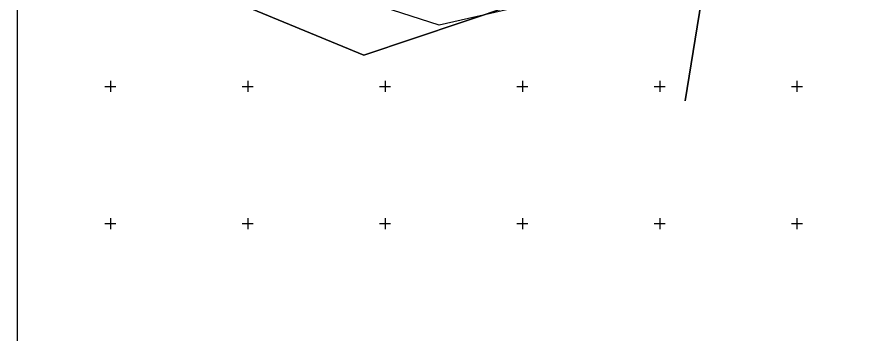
# Model space of a CAD drawing. Extents: x 528816 to 533196, y 6574767 to 6575847.
# Drawn here: x 528816 to 529128.4, y 6575359.8 to 6575475.2 of the extents above; entities that cross this region are included whole.
import ezdxf

# ---------------------------------------------------------------- set-up
doc = ezdxf.new("R2010")
doc.units = 0
for name, color, linetype in [('MOOTPIIR', 7, 'Continuous'), ('PIIR', 7, 'Continuous'), ('VORK', 7, 'Continuous'), ('VORMISTUS', 7, 'Continuous')]:
    doc.layers.add(name, color=color, linetype=linetype)

msp = doc.modelspace()

# ---------------------------------------------------------------- linework, layer by layer
at = {"layer": 'MOOTPIIR'}
msp.add_lwpolyline([(528838.19, 6575514.73), (528836.76, 6575583.37), (529001.68, 6575698.25), (529013.13, 6575677.27), (528976.9, 6575649.63), (528973.08, 6575608.63), (529011.69, 6575582.89), (529092.25, 6575582.42), (529086.53, 6575499), (528969.75, 6575472.3)], close=True, dxfattribs=at)
at = {"layer": 'PIIR'}
for points in [[(528816.02, 6575515.34), (528984.53, 6575533.42), (529002.63, 6575533.66), (529026.52, 6575533.18), (529052.87, 6575532.62), (529073.46, 6575531.59), (529068.92, 6575504.07), (528942.21, 6575461.37), (528847.21, 6575500.79), (528816.02, 6575502.28)], [(529059.27, 6575444.74), (529068.92, 6575504.07), (529111.67, 6575512.17), (529158.2, 6575514.44), (529230.08, 6575505.83), (529292.68, 6575484.53), (529343.7, 6575458.1), (529273.15, 6575415.34)], [(528816.02, 6575502.28), (528847.21, 6575500.79), (528942.21, 6575461.37), (529068.92, 6575504.07), (529059.27, 6575444.74)]]:
    msp.add_lwpolyline(points, dxfattribs=at)
at = {"layer": 'VORK'}
for p, q in [((528850, 6575452), (528850, 6575448)), ((528900, 6575452), (528900, 6575448)), ((528950, 6575452), (528950, 6575448)), ((529000, 6575452), (529000, 6575448)), ((529050, 6575452), (529050, 6575448)), ((529100, 6575452), (529100, 6575448)), ((528848, 6575450), (528852, 6575450)), ((528898, 6575450), (528902, 6575450)), ((528948, 6575450), (528952, 6575450)), ((528998, 6575450), (529002, 6575450)), ((529048, 6575450), (529052, 6575450)), ((529098, 6575450), (529102, 6575450)), ((528850, 6575402), (528850, 6575398)), ((528900, 6575402), (528900, 6575398)), ((528950, 6575402), (528950, 6575398)), ((529000, 6575402), (529000, 6575398)), ((529050, 6575402), (529050, 6575398)), ((529100, 6575402), (529100, 6575398)), ((528848, 6575400), (528852, 6575400)), ((528898, 6575400), (528902, 6575400)), ((528948, 6575400), (528952, 6575400)), ((528998, 6575400), (529002, 6575400)), ((529048, 6575400), (529052, 6575400)), ((529098, 6575400), (529102, 6575400))]:
    msp.add_line(p, q, dxfattribs=at)
at = {"layer": 'VORMISTUS'}
msp.add_lwpolyline([(530714.07, 6575696.08), (528816.02, 6575696.08), (528816.02, 6575030.12), (530714.07, 6575030.12)], close=True, dxfattribs=at)

doc.saveas('drawing.dxf')
